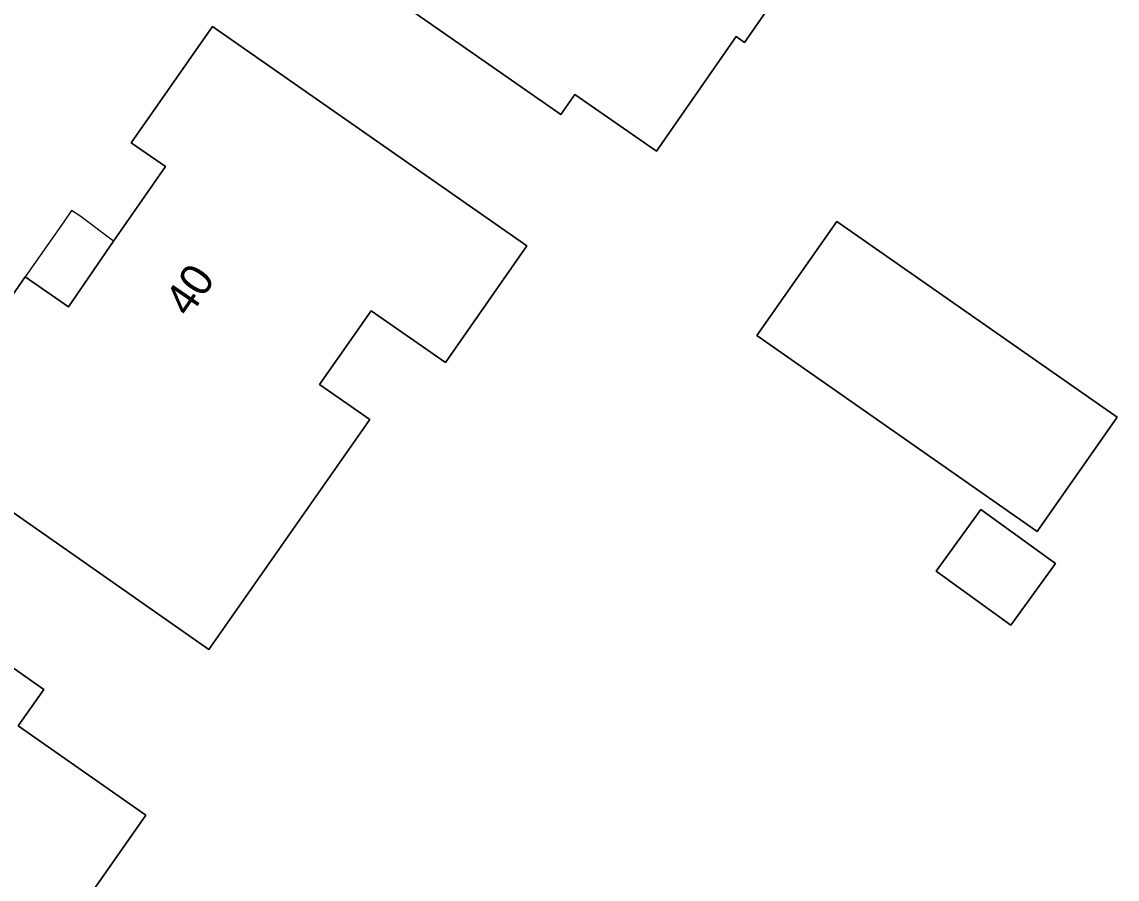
# Model space of a CAD drawing. Extents: x 158835 to 160077, y 386387 to 387778.
# Drawn here: x 159354.26 to 159388.24, y 386796.38 to 386822.99 of the extents above; entities that cross this region are included whole.
import ezdxf

# ---------------------------------------------------------------- set-up
doc = ezdxf.new("R2010")
doc.units = 0
for name, color, linetype in [('IMGEO_Erf', 7, 'Continuous'), ('IMGEO_Pand', 7, 'Continuous'), ('IMGEO_Pand_nummerreeks', 7, 'Continuous'), ('IMGEO_Pand_overbouw', 7, 'Continuous')]:
    doc.layers.add(name, color=color, linetype=linetype)

msp = doc.modelspace()

# ---------------------------------------------------------------- linework, layer by layer
at = {"layer": 'IMGEO_Erf'}
for points in [[(159369.894, 386835.087), (159370.064, 386834.895), (159370.797, 386835.972), (159376.087, 386832.37), (159378.221, 386835.389), (159383.598, 386832.874), (159380.865, 386828.941), (159381.127, 386828.758), (159376.676, 386822.354), (159376.414, 386822.537), (159373.943, 386818.981), (159371.414, 386820.739)], [(159371.414, 386820.739), (159370.98, 386820.115), (159365.571, 386823.897), (159367.664, 386826.89), (159368.246, 386826.483), (159369.084, 386827.687), (159368.487, 386828.092), (159366.338, 386829.584), (159367.116, 386830.671), (159366.867, 386830.758)]]:
    msp.add_lwpolyline(points, dxfattribs=at)
for points in [[(159350.799, 386809.989), (159351.611, 386811.149), (159350.73, 386811.779), (159352.772, 386814.696), (159353.667, 386814.077), (159354.358, 386815.082), (159355.707, 386814.149), (159357.093, 386816.188), (159358.709, 386818.504), (159357.65, 386819.243), (159360.17, 386822.851), (159369.926, 386816.037), (159367.394, 386812.419), (159365.096, 386814.027), (159363.494, 386811.738), (159365.053, 386810.647), (159360.057, 386803.509)], [(159377.062, 386813.258), (159379.538, 386816.799), (159388.236, 386810.717), (159385.76, 386807.176)], [(159382.625, 386805.939), (159384.009, 386807.854), (159386.326, 386806.179), (159384.941, 386804.264)], [(159348.121, 386791.432), (159346.166, 386788.643), (159339.205, 386793.521), (159340.111, 386794.826), (159337.819, 386796.435), (159338.772, 386797.786), (159338.646, 386798.547), (159340.146, 386800.672), (159340.907, 386800.815), (159341.839, 386802.169), (159344.145, 386800.581), (159344.645, 386801.267), (159345.06, 386800.944), (159346.084, 386802.421), (159345.63, 386802.742), (159346.086, 386803.344), (159346.699, 386802.879), (159349.135, 386806.346), (159354.936, 386802.269), (159354.145, 386801.14), (159358.104, 386798.365), (159351.556, 386789.024)]]:
    msp.add_lwpolyline(points, close=True, dxfattribs=at)
at = {"layer": 'IMGEO_Pand'}
msp.add_lwpolyline([(159366.867, 386830.758), (159367.116, 386830.671), (159366.338, 386829.584), (159368.487, 386828.092), (159369.084, 386827.687), (159368.246, 386826.483), (159367.664, 386826.89), (159365.571, 386823.897), (159370.98, 386820.115), (159371.414, 386820.739), (159373.943, 386818.981), (159376.414, 386822.537), (159376.676, 386822.354), (159381.127, 386828.758), (159380.865, 386828.941), (159383.598, 386832.874), (159378.221, 386835.389), (159376.087, 386832.37), (159370.797, 386835.972), (159370.064, 386834.895), (159369.894, 386835.087)], dxfattribs=at)
for points in [[(159353.667, 386814.077), (159352.772, 386814.696), (159350.73, 386811.779), (159351.611, 386811.149), (159350.799, 386809.989), (159360.057, 386803.509), (159365.053, 386810.647), (159363.494, 386811.738), (159365.096, 386814.027), (159367.394, 386812.419), (159369.926, 386816.037), (159360.17, 386822.851), (159357.65, 386819.243), (159358.709, 386818.504), (159357.093, 386816.188), (159355.707, 386814.149), (159354.358, 386815.082)], [(159377.062, 386813.258), (159385.76, 386807.176), (159388.236, 386810.717), (159379.538, 386816.799)], [(159382.625, 386805.939), (159384.941, 386804.264), (159386.326, 386806.179), (159384.009, 386807.854)], [(159344.145, 386800.581), (159341.839, 386802.169), (159340.907, 386800.815), (159340.146, 386800.672), (159338.646, 386798.547), (159338.772, 386797.786), (159337.819, 386796.435), (159340.111, 386794.826), (159339.205, 386793.521), (159346.166, 386788.643), (159348.121, 386791.432), (159351.556, 386789.024), (159358.104, 386798.365), (159354.145, 386801.14), (159354.936, 386802.269), (159349.135, 386806.346), (159346.699, 386802.879), (159346.086, 386803.344), (159345.63, 386802.742), (159346.084, 386802.421), (159345.06, 386800.944), (159344.645, 386801.267)]]:
    msp.add_lwpolyline(points, close=True, dxfattribs=at)
at = {"layer": 'IMGEO_Pand_overbouw'}
msp.add_lwpolyline([(159354.358, 386815.082), (159355.707, 386814.149), (159357.093, 386816.188), (159356.049, 386816.967), (159355.791, 386817.138), (159355.557, 386816.786)], close=True, dxfattribs=at)

# ---------------------------------------------------------------- texts
at = {"layer": 'IMGEO_Pand_nummerreeks'}
msp.add_text('40', height=1, rotation=55.4206, dxfattribs=at).set_placement((159359.442, 386813.787))

doc.saveas('drawing.dxf')
